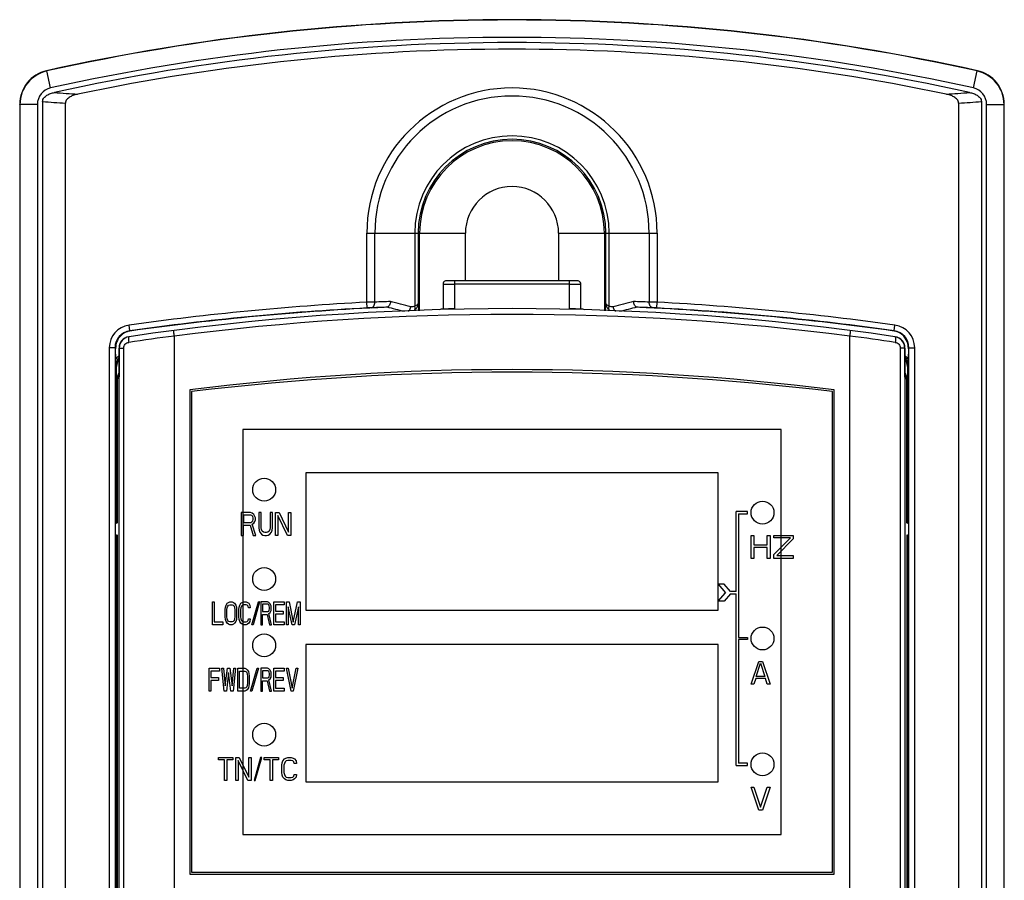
# Model space of a CAD drawing. Header units: millimetres. Extents: x 1117 to 38156, y -1945 to 7303.
# Tile 822 of 831: x 36339 to 36425, y 1346 to 1421. Entities that reach past the tile are written whole.
import ezdxf

# ---------------------------------------------------------------- set-up
doc = ezdxf.new("R2010")
doc.units = ezdxf.units.MM
doc.layers.add('03___PRT_ALL_CURVES', color=7, linetype='Continuous')

msp = doc.modelspace()

# ---------------------------------------------------------------- linework, layer by layer
at = {"color": 7, "linetype": 'Continuous'}
for p, q in [((36341.756, 1416.897), (36341.73, 1416.918)), ((36342.085, 1415.416), (36341.756, 1416.897)), ((36422.676, 1415.416), (36423.005, 1416.897)), ((36423.005, 1416.897), (36423.032, 1416.918)), ((36339.381, 1413.99), (36339.381, 1284.726)), ((36339.407, 1413.969), (36339.381, 1413.99)), ((36339.407, 1413.969), (36339.407, 1284.741)), ((36340.924, 1413.969), (36339.407, 1413.969)), ((36340.924, 1413.969), (36340.924, 1284.741)), ((36341.381, 1414.236), (36341.381, 1284.378)), ((36343.369, 1307.913), (36343.369, 1414.083)), ((36421.392, 1414.083), (36421.392, 1307.913)), ((36423.381, 1414.236), (36423.381, 1284.378)), ((36423.837, 1284.741), (36423.837, 1413.969)), ((36423.837, 1413.969), (36425.355, 1413.969)), ((36425.355, 1413.969), (36425.381, 1413.99)), ((36425.355, 1284.741), (36425.355, 1413.969)), ((36425.381, 1284.726), (36425.381, 1413.99)), ((36369.699, 1396.69), (36369.699, 1402.731)), ((36369.699, 1402.731), (36378.312, 1402.731)), ((36370.4, 1396.706), (36370.4, 1402.731)), ((36373.886, 1402.731), (36373.886, 1396.351)), ((36374.185, 1402.731), (36374.185, 1396.611)), ((36374.312, 1395.943), (36374.312, 1402.731)), ((36378.312, 1398.574), (36378.312, 1402.731)), ((36386.45, 1402.731), (36386.45, 1398.574)), ((36386.45, 1402.731), (36395.062, 1402.731)), ((36390.449, 1402.731), (36390.449, 1395.943)), ((36390.576, 1396.611), (36390.576, 1402.731)), ((36390.875, 1396.351), (36390.875, 1402.731)), ((36394.361, 1402.731), (36394.361, 1396.706)), ((36395.062, 1402.731), (36395.062, 1396.69)), ((36376.942, 1398.571), (36376.813, 1398.569)), ((36377.106, 1398.573), (36376.942, 1398.571)), ((36377.297, 1398.574), (36377.106, 1398.573)), ((36387.587, 1398.573), (36377.297, 1398.574)), ((36377.356, 1398.574), (36377.356, 1396.116)), ((36387.405, 1396.116), (36387.405, 1398.574)), ((36387.769, 1398.572), (36387.587, 1398.573)), ((36376.356, 1398.262), (36376.356, 1396.09)), ((36387.405, 1398.274), (36377.356, 1398.274)), ((36388.405, 1396.09), (36388.405, 1398.262)), ((36369.726, 1396.191), (36369.699, 1396.69)), ((36395.036, 1396.191), (36395.062, 1396.69)), ((36374.185, 1396.611), (36374.225, 1395.939)), ((36390.537, 1395.939), (36390.576, 1396.611)), ((36349.001, 1394.199), (36348.932, 1394.694)), ((36349.013, 1394.176), (36349.001, 1394.199)), ((36415.76, 1394.199), (36415.748, 1394.176)), ((36415.76, 1394.199), (36415.83, 1394.694)), ((36352.881, 1393.724), (36352.881, 1309.34)), ((36411.881, 1309.34), (36411.881, 1393.724)), ((36347.209, 1392.714), (36347.209, 1309.087)), ((36347.709, 1392.714), (36347.209, 1392.714)), ((36347.709, 1392.714), (36347.709, 1309.087)), ((36347.786, 1391.76), (36347.761, 1392.616)), ((36348.055, 1392.689), (36348.055, 1390.161)), ((36348.075, 1309.825), (36348.075, 1392.692)), ((36348.075, 1392.692), (36348.477, 1392.692)), ((36348.477, 1309.825), (36348.477, 1392.692)), ((36416.284, 1392.692), (36416.284, 1309.825)), ((36416.686, 1392.692), (36416.284, 1392.692)), ((36416.686, 1392.692), (36416.686, 1309.823)), ((36416.706, 1390.161), (36416.706, 1392.689)), ((36417, 1392.616), (36416.976, 1391.76)), ((36417.052, 1309.087), (36417.052, 1392.714)), ((36417.052, 1392.714), (36417.552, 1392.714)), ((36417.552, 1309.087), (36417.552, 1392.714)), ((36347.817, 1391.127), (36347.841, 1391.083)), ((36347.841, 1377.381), (36347.841, 1391.083)), ((36416.944, 1391.127), (36416.921, 1391.083)), ((36416.921, 1391.083), (36416.921, 1377.381)), ((36347.881, 1389.959), (36348.055, 1390.161)), ((36347.881, 1389.959), (36347.881, 1377.381)), ((36416.881, 1389.959), (36416.706, 1390.161)), ((36416.881, 1377.381), (36416.881, 1389.959)), ((36354.231, 1389.031), (36354.231, 1346.731)), ((36410.531, 1346.731), (36410.531, 1389.031)), ((36354.381, 1388.881), (36354.381, 1346.881)), ((36410.381, 1346.881), (36410.381, 1388.881)), ((36358.881, 1385.581), (36358.881, 1350.181)), ((36405.881, 1385.581), (36358.881, 1385.581)), ((36405.881, 1350.181), (36405.881, 1385.581)), ((36364.381, 1381.781), (36364.381, 1369.781)), ((36400.381, 1381.781), (36364.381, 1381.781)), ((36400.381, 1369.781), (36400.381, 1381.781)), ((36347.725, 1377.381), (36347.841, 1377.381)), ((36347.755, 1376.381), (36347.755, 1377.381)), ((36416.921, 1377.381), (36417.037, 1377.381)), ((36417.007, 1377.381), (36417.007, 1376.381)), ((36347.725, 1376.381), (36347.841, 1376.381)), ((36347.841, 1330.381), (36347.841, 1376.381)), ((36347.881, 1376.381), (36347.881, 1330.381)), ((36416.881, 1376.381), (36416.881, 1330.381)), ((36416.921, 1376.381), (36416.921, 1330.381)), ((36416.921, 1376.381), (36417.037, 1376.381)), ((36364.381, 1369.781), (36400.381, 1369.781)), ((36364.381, 1366.781), (36364.381, 1354.781)), ((36400.381, 1366.781), (36364.381, 1366.781)), ((36400.381, 1354.781), (36400.381, 1366.781)), ((36364.381, 1354.781), (36400.381, 1354.781)), ((36358.881, 1350.181), (36405.881, 1350.181)), ((36354.381, 1346.881), (36410.381, 1346.881)), ((36354.231, 1346.731), (36410.531, 1346.731))]:
    msp.add_line(p, q, dxfattribs=at)
for points in [[(36376.813, 1398.569), (36376.761, 1398.568), (36376.718, 1398.567), (36376.683, 1398.565), (36376.655, 1398.564), (36376.627, 1398.561), (36376.586, 1398.554), (36376.527, 1398.533), (36376.466, 1398.493), (36376.411, 1398.434), (36376.372, 1398.358), (36376.357, 1398.262)], [(36388.405, 1398.262), (36388.405, 1398.275), (36388.386, 1398.368), (36388.342, 1398.445), (36388.284, 1398.503), (36388.22, 1398.539), (36388.163, 1398.557), (36388.126, 1398.562), (36388.097, 1398.564), (36388.064, 1398.566), (36388.023, 1398.568), (36387.974, 1398.569), (36387.915, 1398.57), (36387.769, 1398.572)]]:
    msp.add_lwpolyline(points, dxfattribs=at)
for centre in [(36360.731, 1380.311), (36404.261, 1378.311), (36360.731, 1372.511), (36404.261, 1367.311), (36360.731, 1366.711), (36360.731, 1358.911), (36404.261, 1356.311)]:
    msp.add_circle(centre, 1, dxfattribs=at)
for centre, radius, start, end in [((36382.381, 1233.981), 187.4, 77.47171, 102.52829), ((36382.381, 1233.981), 187.374, 77.47823, 102.52177), ((36382.381, 1233.981), 185.856, 77.47823, 102.52177), ((36382.381, 1233.981), 185.4, 77.55002, 102.44998), ((36382.381, 1233.981), 184.823, 78.16007, 101.83993), ((36342.38, 1413.99), 3, 102.52997, 179.99832), ((36342.407, 1413.969), 3, 102.53266, 179.9891), ((36422.354, 1413.969), 3, 0.0109, 77.46733), ((36422.381, 1413.99), 3, 0.00169, 77.47002), ((36342.407, 1413.969), 1.483, 102.53712, 179.98545), ((36361.316, 1659.51), 245.219, 265.57836, 266.05823), ((36382.381, 1402.731), 12.681, 360, 180), ((36382.381, 1402.731), 11.981, 360, 180), ((36403.137, 1663.733), 249.454, 273.94584, 274.41757), ((36422.355, 1413.969), 1.482, 0.00471, 77.47452), ((36360.616, 1651.496), 238.039, 265.36512, 265.84515), ((36403.844, 1655.422), 241.976, 274.15875, 274.63097), ((36382.381, 1402.731), 8.494, 360, 180), ((36382.381, 1402.731), 8.195, 0, 180), ((36382.381, 1402.731), 8.069, 0, 180), ((36382.381, 1402.731), 4.069, 0, 180), ((36382.381, 1155.699), 241.325, 93.01223, 97.96715), ((36371.682, 1323.742), 72.975, 91.00633, 91.55679), ((36378.594, 1155.627), 241.218, 91.62288, 91.94666), ((36306.247, 1134.279), 270.523, 75.5954, 75.98474), ((36458.514, 1134.279), 270.523, 104.01526, 104.4046), ((36386.167, 1155.627), 241.218, 88.05334, 88.37712), ((36392.809, 1311.664), 85.056, 88.48231, 88.95458), ((36382.381, 1155.699), 241.325, 82.03285, 86.98777), ((36382.381, 1166.464), 229.667, 81.62538, 98.37462), ((36382.381, 1155.699), 240.825, 93.01223, 97.96715), ((36382.381, 1155.699), 240.801, 92.62199, 97.965), ((36378.244, 1155.627), 240.718, 91.63751, 91.94462), ((36305.897, 1134.322), 270.022, 75.61253, 75.94616), ((36376.34, 1395.284), 0.806, 91.63585, 110.97864), ((36382.381, 1174.171), 222.001, 91.29682, 91.5652), ((36382.381, 1174.171), 222.001, 88.4348, 88.70318), ((36388.422, 1395.284), 0.806, 69.01533, 88.36392), ((36458.864, 1134.322), 270.022, 104.05384, 104.38747), ((36382.381, 1155.699), 240.801, 82.035, 87.37801), ((36386.518, 1155.627), 240.718, 88.05538, 88.36249), ((36382.381, 1155.699), 240.825, 82.03285, 86.98777), ((36382.381, 1166.464), 229.167, 82.60395, 97.39605), ((36349.209, 1392.714), 2, 97.97174, 180.00148), ((36349.209, 1392.714), 1.5, 97.97082, 180.00712), ((36415.552, 1392.714), 1.5, 359.99287, 82.02916), ((36415.552, 1392.714), 2, 359.99855, 82.02822), ((36349.056, 1392.689), 1, 98.3803, 179.99158), ((36349.076, 1392.691), 1.001, 98.33272, 179.95048), ((36382.283, 1166.459), 229.171, 97.37154, 98.37461), ((36382.478, 1166.459), 229.171, 81.62539, 82.62846), ((36415.685, 1392.691), 1.001, 0.04954, 81.66725), ((36415.706, 1392.689), 1, 0.00844, 81.61968), ((36349.428, 1392.664), 1.667, 178.34067, 181.6584), ((36415.353, 1392.665), 1.648, 358.30741, 9.28951), ((36348.849, 1390.796), 1.436, 123.62833, 137.80125), ((36348.841, 1391.083), 1, 142.42757, 179.99647), ((36415.912, 1390.796), 1.435, 42.19845, 56.39615), ((36415.92, 1391.083), 1, 0.00401, 37.54414), ((36382.381, 1166.464), 224.34, 82.79156, 97.20844), ((36348.887, 1389.958), 1.006, 163.80705, 179.952), ((36348.885, 1389.957), 1.005, 145.81846, 163.71822), ((36382.381, 1159.142), 231.438, 83.05119, 96.94881), ((36415.876, 1389.957), 1.005, 16.29419, 34.18023), ((36415.874, 1389.958), 1.006, 0.0482, 16.20543)]:
    msp.add_arc(centre, radius, start, end, dxfattribs=at)
for points, knots in [([(36341.381, 1414.236), (36341.381, 1414.294), (36341.404, 1414.41), (36341.525, 1414.61), (36341.758, 1414.792), (36342.075, 1414.934), (36342.298, 1414.996), (36342.411, 1415.021)], [0, 0, 0, 0, 0.125169, 0.250387, 0.49984, 0.749853, 1, 1, 1, 1]), ([(36344.459, 1414.871), (36344.342, 1414.846), (36344.11, 1414.785), (36343.832, 1414.669), (36343.63, 1414.539), (36343.496, 1414.416), (36343.395, 1414.264), (36343.369, 1414.143), (36343.369, 1414.083)], [0, 0, 0, 0, 0.249901, 0.499686, 0.624759, 0.749869, 0.874958, 1, 1, 1, 1]), ([(36421.392, 1414.083), (36421.392, 1414.143), (36421.366, 1414.264), (36421.265, 1414.416), (36421.132, 1414.539), (36420.93, 1414.669), (36420.652, 1414.785), (36420.42, 1414.846), (36420.302, 1414.871)], [0, 0, 0, 0, 0.125041, 0.250131, 0.375241, 0.500314, 0.750099, 1, 1, 1, 1]), ([(36422.351, 1415.021), (36422.463, 1414.996), (36422.687, 1414.934), (36423.004, 1414.792), (36423.237, 1414.61), (36423.358, 1414.41), (36423.381, 1414.294), (36423.381, 1414.236)], [0, 0, 0, 0, 0.250147, 0.50016, 0.749613, 0.87483, 1, 1, 1, 1]), ([(36376.356, 1398.262), (36376.357, 1398.262), (36376.359, 1398.262), (36376.362, 1398.263), (36376.368, 1398.263), (36376.381, 1398.264), (36376.403, 1398.265), (36376.436, 1398.266), (36376.477, 1398.267), (36376.528, 1398.268), (36376.586, 1398.269), (36376.678, 1398.271), (36376.808, 1398.272), (36376.979, 1398.273), (36377.164, 1398.274), (36377.292, 1398.274), (36377.356, 1398.274)], [0, 0, 0, 0, 0.001367, 0.005049, 0.0111, 0.019513, 0.043372, 0.076467, 0.118438, 0.168871, 0.227333, 0.293238, 0.444669, 0.617451, 0.805175, 1, 1, 1, 1]), ([(36387.405, 1398.274), (36387.47, 1398.274), (36387.598, 1398.274), (36387.783, 1398.273), (36387.953, 1398.272), (36388.084, 1398.271), (36388.175, 1398.269), (36388.234, 1398.268), (36388.284, 1398.267), (36388.326, 1398.266), (36388.359, 1398.265), (36388.381, 1398.264), (36388.393, 1398.263), (36388.4, 1398.263), (36388.403, 1398.262), (36388.405, 1398.262), (36388.405, 1398.262)], [0, 0, 0, 0, 0.194825, 0.38255, 0.555333, 0.706764, 0.772669, 0.831131, 0.881564, 0.923535, 0.956629, 0.980488, 0.988901, 0.994951, 0.998633, 1, 1, 1, 1]), ([(36370.075, 1396.207), (36370.12, 1396.21), (36370.215, 1396.245), (36370.322, 1396.362), (36370.388, 1396.523), (36370.401, 1396.644), (36370.4, 1396.706)], [0, 0, 0, 0, 0.208929, 0.444365, 0.712038, 1, 1, 1, 1]), ([(36371.763, 1396.748), (36371.757, 1396.641), (36371.705, 1396.444), (36371.553, 1396.291), (36371.468, 1396.262)], [0, 0, 0, 0, 0.544807, 1, 1, 1, 1]), ([(36393.294, 1396.262), (36393.209, 1396.291), (36393.056, 1396.444), (36393.005, 1396.641), (36392.999, 1396.748)], [0, 0, 0, 0, 0.455193, 1, 1, 1, 1]), ([(36394.686, 1396.207), (36394.641, 1396.21), (36394.546, 1396.245), (36394.44, 1396.362), (36394.374, 1396.523), (36394.36, 1396.644), (36394.361, 1396.706)], [0, 0, 0, 0, 0.208929, 0.444365, 0.712038, 1, 1, 1, 1]), ([(36370.075, 1396.207), (36370.05, 1396.206), (36369.934, 1396.202), (36369.817, 1396.196), (36369.726, 1396.191)], [0, 0, 0, 0, 0.215015, 1, 1, 1, 1]), ([(36371.468, 1396.262), (36371.46, 1396.259), (36371.427, 1396.251), (36371.392, 1396.248), (36371.365, 1396.247)], [0, 0, 0, 0, 0.219336, 1, 1, 1, 1]), ([(36373.332, 1395.886), (36373.361, 1395.909), (36373.469, 1396.023), (36373.529, 1396.178), (36373.545, 1396.297)], [0, 0, 0, 0, 0.233694, 1, 1, 1, 1]), ([(36373.886, 1396.351), (36373.838, 1396.315), (36373.722, 1396.271), (36373.601, 1396.283), (36373.545, 1396.297)], [0, 0, 0, 0, 0.507471, 1, 1, 1, 1]), ([(36374.185, 1396.611), (36374.183, 1396.558), (36374.121, 1396.474), (36374.007, 1396.401), (36373.93, 1396.367), (36373.886, 1396.351)], [0, 0, 0, 0, 0.390551, 0.664765, 1, 1, 1, 1]), ([(36373.891, 1396.015), (36373.903, 1396.036), (36373.941, 1396.146), (36373.918, 1396.267), (36373.886, 1396.351)], [0, 0, 0, 0, 0.215838, 1, 1, 1, 1]), ([(36374.185, 1396.611), (36374.184, 1396.502), (36374.127, 1396.273), (36373.98, 1396.091), (36373.891, 1396.015)], [0, 0, 0, 0, 0.483365, 1, 1, 1, 1]), ([(36390.871, 1396.015), (36390.782, 1396.091), (36390.634, 1396.273), (36390.578, 1396.502), (36390.576, 1396.611)], [0, 0, 0, 0, 0.516556, 1, 1, 1, 1]), ([(36390.875, 1396.351), (36390.832, 1396.367), (36390.755, 1396.401), (36390.64, 1396.474), (36390.579, 1396.558), (36390.576, 1396.611)], [0, 0, 0, 0, 0.335166, 0.609359, 1, 1, 1, 1]), ([(36390.871, 1396.015), (36390.859, 1396.036), (36390.821, 1396.146), (36390.843, 1396.267), (36390.875, 1396.351)], [0, 0, 0, 0, 0.215834, 1, 1, 1, 1]), ([(36391.217, 1396.297), (36391.16, 1396.283), (36391.04, 1396.271), (36390.923, 1396.315), (36390.875, 1396.351)], [0, 0, 0, 0, 0.492661, 1, 1, 1, 1]), ([(36391.429, 1395.886), (36391.401, 1395.909), (36391.292, 1396.023), (36391.232, 1396.178), (36391.217, 1396.297)], [0, 0, 0, 0, 0.233695, 1, 1, 1, 1]), ([(36393.397, 1396.247), (36393.387, 1396.248), (36393.353, 1396.25), (36393.318, 1396.254), (36393.294, 1396.262)], [0, 0, 0, 0, 0.267988, 1, 1, 1, 1]), ([(36395.036, 1396.191), (36395.004, 1396.193), (36394.887, 1396.199), (36394.771, 1396.204), (36394.686, 1396.207)], [0, 0, 0, 0, 0.275303, 1, 1, 1, 1]), ([(36349.013, 1394.176), (36348.846, 1394.153), (36348.573, 1394.062), (36348.211, 1393.804), (36347.954, 1393.478), (36347.8, 1393.087), (36347.765, 1392.833), (36347.761, 1392.712)], [0, 0, 0, 0, 0.242821, 0.402127, 0.635196, 0.825984, 1, 1, 1, 1]), ([(36352.88, 1393.737), (36352.872, 1393.799), (36352.862, 1393.889), (36352.854, 1394.004), (36352.85, 1394.077), (36352.849, 1394.137), (36352.852, 1394.183), (36352.855, 1394.209), (36352.862, 1394.226), (36352.866, 1394.226)], [0, 0, 0, 0, 0.379986, 0.550854, 0.700243, 0.822919, 0.914879, 0.973297, 1, 1, 1, 1]), ([(36411.896, 1394.226), (36411.9, 1394.226), (36411.907, 1394.209), (36411.91, 1394.183), (36411.912, 1394.137), (36411.912, 1394.077), (36411.908, 1394.004), (36411.899, 1393.889), (36411.889, 1393.799), (36411.882, 1393.737)], [0, 0, 0, 0, 0.026703, 0.085121, 0.177081, 0.299757, 0.449146, 0.620014, 1, 1, 1, 1]), ([(36416.979, 1392.931), (36416.943, 1393.152), (36416.802, 1393.513), (36416.379, 1393.975), (36415.993, 1394.142), (36415.748, 1394.176)], [0, 0, 0, 0, 0.362325, 0.600585, 1, 1, 1, 1]), ([(36348.9, 1393.64), (36348.893, 1393.616), (36348.884, 1393.554), (36348.881, 1393.403), (36348.893, 1393.277), (36348.906, 1393.187)], [0, 0, 0, 0, 0.168671, 0.403598, 1, 1, 1, 1]), ([(36348.931, 1393.682), (36348.928, 1393.681), (36348.911, 1393.673), (36348.905, 1393.654), (36348.9, 1393.64)], [0, 0, 0, 0, 0.179584, 1, 1, 1, 1]), ([(36415.831, 1393.682), (36415.834, 1393.681), (36415.85, 1393.673), (36415.857, 1393.654), (36415.861, 1393.64)], [0, 0, 0, 0, 0.179588, 1, 1, 1, 1]), ([(36415.861, 1393.64), (36415.869, 1393.616), (36415.877, 1393.554), (36415.881, 1393.403), (36415.868, 1393.277), (36415.856, 1393.187)], [0, 0, 0, 0, 0.168668, 0.403592, 1, 1, 1, 1]), ([(36348.477, 1392.692), (36348.477, 1392.752), (36348.499, 1392.872), (36348.592, 1393.027), (36348.733, 1393.14), (36348.848, 1393.178), (36348.906, 1393.187)], [0, 0, 0, 0, 0.252042, 0.502904, 0.752116, 1, 1, 1, 1]), ([(36415.856, 1393.187), (36415.914, 1393.178), (36416.028, 1393.14), (36416.169, 1393.027), (36416.263, 1392.872), (36416.285, 1392.752), (36416.284, 1392.692)], [0, 0, 0, 0, 0.247884, 0.497096, 0.747958, 1, 1, 1, 1]), ([(36347.817, 1391.127), (36347.815, 1391.169), (36347.801, 1391.38), (36347.791, 1391.591), (36347.786, 1391.76)], [0, 0, 0, 0, 0.197852, 1, 1, 1, 1]), ([(36348.055, 1391.862), (36347.964, 1391.753), (36347.841, 1391.512), (36347.812, 1391.247), (36347.817, 1391.127)], [0, 0, 0, 0, 0.541396, 1, 1, 1, 1]), ([(36416.707, 1391.862), (36416.797, 1391.753), (36416.92, 1391.512), (36416.949, 1391.247), (36416.944, 1391.127)], [0, 0, 0, 0, 0.541369, 1, 1, 1, 1]), ([(36416.976, 1391.76), (36416.974, 1391.689), (36416.966, 1391.478), (36416.953, 1391.267), (36416.944, 1391.127)], [0, 0, 0, 0, 0.337025, 1, 1, 1, 1])]:
    msp.add_open_spline(points, degree=3, knots=knots, dxfattribs=at)
for points in [[(36352.881, 1393.724), (36352.881, 1393.728), (36352.881, 1393.732), (36352.88, 1393.736)], [(36411.882, 1393.737), (36411.881, 1393.732), (36411.881, 1393.728), (36411.881, 1393.724)]]:
    msp.add_open_spline(points, degree=3, dxfattribs=at)
at = {"layer": '03___PRT_ALL_CURVES', "color": 7, "linetype": 'Continuous'}
for p, q in [((36358.731, 1378.311), (36358.731, 1376.311)), ((36359.531, 1378.311), (36358.731, 1378.311)), ((36358.931, 1378.098), (36358.931, 1377.459)), ((36359.564, 1378.098), (36358.931, 1378.098)), ((36359.697, 1378.268), (36359.531, 1378.311)), ((36359.664, 1378.055), (36359.564, 1378.098)), ((36359.731, 1377.97), (36359.664, 1378.055)), ((36359.831, 1378.14), (36359.697, 1378.268)), ((36359.764, 1377.842), (36359.731, 1377.97)), ((36359.764, 1377.715), (36359.764, 1377.842)), ((36359.931, 1377.97), (36359.831, 1378.14)), ((36359.964, 1377.842), (36359.931, 1377.97)), ((36359.964, 1377.672), (36359.964, 1377.842)), ((36360.264, 1378.311), (36360.264, 1376.991)), ((36360.464, 1378.311), (36360.264, 1378.311)), ((36360.464, 1376.991), (36360.464, 1378.311)), ((36361.264, 1378.311), (36361.264, 1376.991)), ((36361.464, 1378.311), (36361.264, 1378.311)), ((36361.464, 1376.991), (36361.464, 1378.311)), ((36361.731, 1376.311), (36361.731, 1378.311)), ((36361.731, 1378.311), (36362.031, 1378.311)), ((36361.931, 1378.055), (36361.931, 1376.311)), ((36362.764, 1376.311), (36361.931, 1378.055)), ((36362.031, 1378.311), (36362.864, 1376.608)), ((36362.864, 1376.608), (36362.864, 1378.311)), ((36362.864, 1378.311), (36363.064, 1378.311)), ((36363.064, 1378.311), (36363.064, 1376.311)), ((36401.961, 1371.411), (36401.961, 1378.411)), ((36402.961, 1378.411), (36401.961, 1378.411)), ((36402.161, 1378.211), (36402.161, 1367.411)), ((36402.161, 1378.211), (36402.961, 1378.211)), ((36402.961, 1378.211), (36402.961, 1378.411)), ((36358.931, 1377.459), (36359.564, 1377.459)), ((36358.931, 1376.311), (36358.931, 1377.204)), ((36358.931, 1377.204), (36359.497, 1377.204)), ((36359.497, 1377.204), (36359.764, 1376.311)), ((36359.564, 1377.459), (36359.664, 1377.502)), ((36359.664, 1377.502), (36359.731, 1377.587)), ((36359.697, 1377.289), (36359.831, 1377.374)), ((36359.997, 1376.311), (36359.697, 1377.289)), ((36359.731, 1377.587), (36359.764, 1377.715)), ((36359.831, 1377.374), (36359.931, 1377.545)), ((36359.931, 1377.545), (36359.964, 1377.672)), ((36360.264, 1376.991), (36360.297, 1376.779)), ((36360.497, 1376.821), (36360.464, 1376.991)), ((36361.264, 1376.991), (36361.231, 1376.821)), ((36361.431, 1376.779), (36361.464, 1376.991)), ((36358.731, 1376.311), (36358.931, 1376.311)), ((36359.764, 1376.311), (36359.997, 1376.311)), ((36360.297, 1376.779), (36360.364, 1376.608)), ((36360.364, 1376.608), (36360.497, 1376.438)), ((36360.564, 1376.694), (36360.497, 1376.821)), ((36360.497, 1376.438), (36360.631, 1376.353)), ((36360.664, 1376.608), (36360.564, 1376.694)), ((36360.631, 1376.353), (36360.797, 1376.311)), ((36360.797, 1376.566), (36360.664, 1376.608)), ((36360.931, 1376.566), (36360.797, 1376.566)), ((36360.797, 1376.311), (36360.931, 1376.311)), ((36361.064, 1376.608), (36360.931, 1376.566)), ((36360.931, 1376.311), (36361.097, 1376.353)), ((36361.164, 1376.694), (36361.064, 1376.608)), ((36361.097, 1376.353), (36361.231, 1376.438)), ((36361.231, 1376.821), (36361.164, 1376.694)), ((36361.231, 1376.438), (36361.364, 1376.608)), ((36361.364, 1376.608), (36361.431, 1376.779)), ((36361.931, 1376.311), (36361.731, 1376.311)), ((36363.064, 1376.311), (36362.764, 1376.311)), ((36403.261, 1374.311), (36403.261, 1376.311)), ((36403.261, 1376.311), (36403.511, 1376.311)), ((36403.511, 1376.311), (36403.511, 1375.502)), ((36404.677, 1375.502), (36404.677, 1376.311)), ((36404.677, 1376.311), (36404.927, 1376.311)), ((36404.927, 1376.311), (36404.927, 1374.311)), ((36405.261, 1376.098), (36405.261, 1376.311)), ((36405.261, 1376.311), (36406.927, 1376.311)), ((36405.261, 1374.651), (36406.719, 1376.098)), ((36406.719, 1376.098), (36405.261, 1376.098)), ((36406.927, 1376.013), (36405.511, 1374.566)), ((36406.927, 1376.311), (36406.927, 1376.013)), ((36403.511, 1375.502), (36404.677, 1375.502)), ((36403.511, 1375.247), (36403.511, 1374.311)), ((36404.677, 1375.247), (36403.511, 1375.247)), ((36404.677, 1374.311), (36404.677, 1375.247)), ((36403.511, 1374.311), (36403.261, 1374.311)), ((36404.927, 1374.311), (36404.677, 1374.311)), ((36405.261, 1374.311), (36405.261, 1374.651)), ((36406.927, 1374.311), (36405.261, 1374.311)), ((36405.511, 1374.566), (36406.927, 1374.566)), ((36406.927, 1374.566), (36406.927, 1374.311)), ((36400.915, 1372.061), (36400.393, 1372.061)), ((36400.393, 1372.061), (36401.023, 1371.311)), ((36401.461, 1371.411), (36400.915, 1372.061)), ((36400.393, 1370.561), (36401.023, 1371.311)), ((36401.461, 1371.211), (36400.915, 1370.561)), ((36401.961, 1371.411), (36401.461, 1371.411)), ((36401.461, 1371.211), (36401.961, 1371.211)), ((36401.961, 1356.211), (36401.961, 1371.211)), ((36356.231, 1368.511), (36356.231, 1370.511)), ((36356.231, 1370.511), (36356.381, 1370.511)), ((36356.381, 1370.511), (36356.381, 1368.766)), ((36357.331, 1369.83), (36357.356, 1370.042)), ((36357.356, 1370.042), (36357.406, 1370.213)), ((36357.406, 1370.213), (36357.506, 1370.383)), ((36357.481, 1369.83), (36357.506, 1370)), ((36357.506, 1370.383), (36357.606, 1370.468)), ((36357.506, 1370), (36357.556, 1370.128)), ((36357.556, 1370.128), (36357.631, 1370.213)), ((36357.606, 1370.468), (36357.731, 1370.511)), ((36357.631, 1370.213), (36357.731, 1370.255)), ((36357.731, 1370.511), (36357.931, 1370.511)), ((36357.731, 1370.255), (36357.931, 1370.255)), ((36357.931, 1370.511), (36358.056, 1370.468)), ((36357.931, 1370.255), (36358.031, 1370.213)), ((36358.031, 1370.213), (36358.106, 1370.128)), ((36358.056, 1370.468), (36358.156, 1370.383)), ((36358.106, 1370.128), (36358.156, 1370)), ((36358.156, 1370.383), (36358.256, 1370.213)), ((36358.156, 1370), (36358.181, 1369.83)), ((36358.256, 1370.213), (36358.306, 1370.042)), ((36358.306, 1370.042), (36358.331, 1369.83)), ((36358.531, 1369.83), (36358.556, 1370.042)), ((36358.556, 1370.042), (36358.606, 1370.213)), ((36358.606, 1370.213), (36358.706, 1370.383)), ((36358.706, 1370), (36358.681, 1369.83)), ((36358.706, 1370.383), (36358.806, 1370.468)), ((36358.756, 1370.128), (36358.706, 1370)), ((36358.831, 1370.213), (36358.756, 1370.128)), ((36358.806, 1370.468), (36358.931, 1370.511)), ((36358.931, 1370.255), (36358.831, 1370.213)), ((36358.931, 1370.511), (36359.156, 1370.511)), ((36359.156, 1370.255), (36358.931, 1370.255)), ((36359.156, 1370.511), (36359.281, 1370.468)), ((36359.256, 1370.213), (36359.156, 1370.255)), ((36359.331, 1370.128), (36359.256, 1370.213)), ((36359.281, 1370.468), (36359.381, 1370.383)), ((36359.356, 1370), (36359.331, 1370.128)), ((36359.506, 1370), (36359.356, 1370)), ((36359.381, 1370.383), (36359.481, 1370.213)), ((36359.481, 1370.213), (36359.506, 1370)), ((36359.657, 1368.511), (36360.231, 1370.511)), ((36360.335, 1370.511), (36359.761, 1368.511)), ((36360.335, 1370.511), (36360.231, 1370.511)), ((36360.431, 1370.511), (36360.431, 1368.511)), ((36361.031, 1370.511), (36360.431, 1370.511)), ((36360.581, 1370.298), (36360.581, 1369.659)), ((36361.056, 1370.298), (36360.581, 1370.298)), ((36361.156, 1370.468), (36361.031, 1370.511)), ((36361.131, 1370.255), (36361.056, 1370.298)), ((36361.181, 1370.17), (36361.131, 1370.255)), ((36361.256, 1370.34), (36361.156, 1370.468)), ((36361.206, 1370.042), (36361.181, 1370.17)), ((36361.206, 1369.915), (36361.206, 1370.042)), ((36361.331, 1370.17), (36361.256, 1370.34)), ((36361.356, 1370.042), (36361.331, 1370.17)), ((36361.356, 1369.872), (36361.356, 1370.042)), ((36361.581, 1368.511), (36361.581, 1370.511)), ((36361.581, 1370.511), (36362.481, 1370.511)), ((36361.731, 1370.255), (36361.731, 1369.702)), ((36362.481, 1370.255), (36361.731, 1370.255)), ((36362.481, 1370.511), (36362.481, 1370.255)), ((36362.681, 1368.511), (36362.681, 1370.511)), ((36362.681, 1370.511), (36362.906, 1370.511)), ((36362.831, 1370.085), (36362.831, 1368.511)), ((36363.181, 1368.511), (36362.831, 1370.085)), ((36362.906, 1370.511), (36363.281, 1368.723)), ((36363.281, 1368.723), (36363.656, 1370.511)), ((36363.731, 1370.085), (36363.381, 1368.511)), ((36363.656, 1370.511), (36363.881, 1370.511)), ((36363.731, 1368.511), (36363.731, 1370.085)), ((36363.881, 1370.511), (36363.881, 1368.511)), ((36400.915, 1370.561), (36400.393, 1370.561)), ((36357.331, 1369.191), (36357.331, 1369.83)), ((36357.356, 1368.979), (36357.331, 1369.191)), ((36357.481, 1369.191), (36357.481, 1369.83)), ((36357.506, 1369.021), (36357.481, 1369.191)), ((36358.181, 1369.191), (36358.156, 1369.021)), ((36358.181, 1369.83), (36358.181, 1369.191)), ((36358.331, 1369.191), (36358.306, 1368.979)), ((36358.331, 1369.83), (36358.331, 1369.191)), ((36358.531, 1369.191), (36358.531, 1369.83)), ((36358.556, 1368.979), (36358.531, 1369.191)), ((36358.681, 1369.83), (36358.681, 1369.191)), ((36358.681, 1369.191), (36358.706, 1369.021)), ((36360.581, 1369.659), (36361.056, 1369.659)), ((36360.581, 1368.511), (36360.581, 1369.404)), ((36360.581, 1369.404), (36361.006, 1369.404)), ((36361.006, 1369.404), (36361.206, 1368.511)), ((36361.056, 1369.659), (36361.131, 1369.702)), ((36361.131, 1369.702), (36361.181, 1369.787)), ((36361.156, 1369.489), (36361.256, 1369.574)), ((36361.381, 1368.511), (36361.156, 1369.489)), ((36361.181, 1369.787), (36361.206, 1369.915)), ((36361.256, 1369.574), (36361.331, 1369.745)), ((36361.331, 1369.745), (36361.356, 1369.872)), ((36361.731, 1369.702), (36362.381, 1369.702)), ((36361.731, 1369.447), (36361.731, 1368.766)), ((36362.381, 1369.447), (36361.731, 1369.447)), ((36362.381, 1369.702), (36362.381, 1369.447)), ((36357.131, 1368.511), (36356.231, 1368.511)), ((36356.381, 1368.766), (36357.131, 1368.766)), ((36357.131, 1368.766), (36357.131, 1368.511)), ((36357.406, 1368.808), (36357.356, 1368.979)), ((36357.506, 1368.638), (36357.406, 1368.808)), ((36357.556, 1368.894), (36357.506, 1369.021)), ((36357.606, 1368.553), (36357.506, 1368.638)), ((36357.631, 1368.808), (36357.556, 1368.894)), ((36357.731, 1368.511), (36357.606, 1368.553)), ((36357.731, 1368.766), (36357.631, 1368.808)), ((36357.931, 1368.766), (36357.731, 1368.766)), ((36357.931, 1368.511), (36357.731, 1368.511)), ((36358.031, 1368.808), (36357.931, 1368.766)), ((36358.056, 1368.553), (36357.931, 1368.511)), ((36358.106, 1368.894), (36358.031, 1368.808)), ((36358.156, 1368.638), (36358.056, 1368.553)), ((36358.156, 1369.021), (36358.106, 1368.894)), ((36358.256, 1368.808), (36358.156, 1368.638)), ((36358.306, 1368.979), (36358.256, 1368.808)), ((36358.606, 1368.808), (36358.556, 1368.979)), ((36358.706, 1368.638), (36358.606, 1368.808)), ((36358.706, 1369.021), (36358.756, 1368.894)), ((36358.806, 1368.553), (36358.706, 1368.638)), ((36358.756, 1368.894), (36358.831, 1368.808)), ((36358.931, 1368.511), (36358.806, 1368.553)), ((36358.831, 1368.808), (36358.931, 1368.766)), ((36358.931, 1368.766), (36359.156, 1368.766)), ((36359.156, 1368.511), (36358.931, 1368.511)), ((36359.156, 1368.766), (36359.256, 1368.808)), ((36359.281, 1368.553), (36359.156, 1368.511)), ((36359.256, 1368.808), (36359.331, 1368.894)), ((36359.381, 1368.638), (36359.281, 1368.553)), ((36359.331, 1368.894), (36359.356, 1369.021)), ((36359.356, 1369.021), (36359.506, 1369.021)), ((36359.481, 1368.808), (36359.381, 1368.638)), ((36359.506, 1369.021), (36359.481, 1368.808)), ((36359.761, 1368.511), (36359.657, 1368.511)), ((36360.431, 1368.511), (36360.581, 1368.511)), ((36361.206, 1368.511), (36361.381, 1368.511)), ((36362.481, 1368.511), (36361.581, 1368.511)), ((36361.731, 1368.766), (36362.481, 1368.766)), ((36362.481, 1368.766), (36362.481, 1368.511)), ((36362.831, 1368.511), (36362.681, 1368.511)), ((36363.381, 1368.511), (36363.181, 1368.511)), ((36363.881, 1368.511), (36363.731, 1368.511)), ((36402.161, 1367.411), (36402.961, 1367.411)), ((36402.961, 1367.411), (36402.961, 1367.211)), ((36402.161, 1367.211), (36402.161, 1356.411)), ((36402.961, 1367.211), (36402.161, 1367.211)), ((36403.261, 1363.311), (36403.927, 1365.311)), ((36403.719, 1363.991), (36404.094, 1365.14)), ((36403.927, 1365.311), (36404.261, 1365.311)), ((36404.094, 1365.14), (36404.469, 1363.991)), ((36404.261, 1365.311), (36404.927, 1363.311)), ((36355.931, 1362.711), (36355.931, 1364.711)), ((36355.931, 1364.711), (36356.831, 1364.711)), ((36356.081, 1364.455), (36356.081, 1363.902)), ((36356.831, 1364.455), (36356.081, 1364.455)), ((36356.831, 1364.711), (36356.831, 1364.455)), ((36357.231, 1362.711), (36357.031, 1364.711)), ((36357.031, 1364.711), (36357.181, 1364.711)), ((36357.181, 1364.711), (36357.331, 1363.179)), ((36357.331, 1363.179), (36357.531, 1364.711)), ((36357.631, 1364.328), (36357.431, 1362.711)), ((36357.531, 1364.711), (36357.731, 1364.711)), ((36357.831, 1362.711), (36357.631, 1364.328)), ((36357.731, 1364.711), (36357.931, 1363.179)), ((36357.931, 1363.179), (36358.081, 1364.711)), ((36358.231, 1364.711), (36358.031, 1362.711)), ((36358.081, 1364.711), (36358.231, 1364.711)), ((36358.431, 1362.711), (36358.431, 1364.711)), ((36358.431, 1364.711), (36359.031, 1364.711)), ((36358.581, 1362.966), (36358.581, 1364.455)), ((36358.581, 1364.455), (36359.031, 1364.455)), ((36359.031, 1364.711), (36359.156, 1364.668)), ((36359.031, 1364.455), (36359.131, 1364.413)), ((36359.131, 1364.413), (36359.206, 1364.328)), ((36359.156, 1364.668), (36359.256, 1364.583)), ((36359.206, 1364.328), (36359.256, 1364.2)), ((36359.256, 1364.583), (36359.356, 1364.413)), ((36359.256, 1364.2), (36359.281, 1364.03)), ((36359.281, 1364.03), (36359.281, 1363.391)), ((36359.356, 1364.413), (36359.406, 1364.242)), ((36359.406, 1364.242), (36359.431, 1364.03)), ((36359.431, 1364.03), (36359.431, 1363.391)), ((36359.553, 1362.711), (36360.127, 1364.711)), ((36360.231, 1364.711), (36359.657, 1362.711)), ((36360.127, 1364.711), (36360.231, 1364.711)), ((36360.431, 1364.711), (36360.431, 1362.711)), ((36361.031, 1364.711), (36360.431, 1364.711)), ((36360.581, 1364.498), (36360.581, 1363.859)), ((36361.056, 1364.498), (36360.581, 1364.498)), ((36361.156, 1364.668), (36361.031, 1364.711)), ((36361.131, 1364.455), (36361.056, 1364.498)), ((36361.181, 1364.37), (36361.131, 1364.455)), ((36361.131, 1363.902), (36361.181, 1363.987)), ((36361.256, 1364.54), (36361.156, 1364.668)), ((36361.206, 1364.242), (36361.181, 1364.37)), ((36361.181, 1363.987), (36361.206, 1364.115)), ((36361.206, 1364.115), (36361.206, 1364.242)), ((36361.331, 1364.37), (36361.256, 1364.54)), ((36361.356, 1364.242), (36361.331, 1364.37)), ((36361.331, 1363.945), (36361.356, 1364.072)), ((36361.356, 1364.072), (36361.356, 1364.242)), ((36361.581, 1362.711), (36361.581, 1364.711)), ((36361.581, 1364.711), (36362.481, 1364.711)), ((36361.731, 1364.455), (36361.731, 1363.902)), ((36362.481, 1364.455), (36361.731, 1364.455)), ((36362.481, 1364.711), (36362.481, 1364.455)), ((36363.081, 1362.711), (36362.681, 1364.711)), ((36362.681, 1364.711), (36362.831, 1364.711)), ((36362.831, 1364.711), (36363.181, 1362.966)), ((36363.181, 1362.966), (36363.531, 1364.711)), ((36363.681, 1364.711), (36363.281, 1362.711)), ((36363.531, 1364.711), (36363.681, 1364.711)), ((36404.469, 1363.991), (36403.719, 1363.991)), ((36356.081, 1363.902), (36356.731, 1363.902)), ((36356.081, 1363.647), (36356.081, 1362.711)), ((36356.731, 1363.647), (36356.081, 1363.647)), ((36356.731, 1363.902), (36356.731, 1363.647)), ((36359.256, 1363.221), (36359.206, 1363.094)), ((36359.281, 1363.391), (36359.256, 1363.221)), ((36359.406, 1363.179), (36359.356, 1363.008)), ((36359.431, 1363.391), (36359.406, 1363.179)), ((36360.581, 1363.859), (36361.056, 1363.859)), ((36360.581, 1362.711), (36360.581, 1363.604)), ((36360.581, 1363.604), (36361.006, 1363.604)), ((36361.006, 1363.604), (36361.206, 1362.711)), ((36361.056, 1363.859), (36361.131, 1363.902)), ((36361.156, 1363.689), (36361.256, 1363.774)), ((36361.381, 1362.711), (36361.156, 1363.689)), ((36361.256, 1363.774), (36361.331, 1363.945)), ((36361.731, 1363.902), (36362.381, 1363.902)), ((36361.731, 1363.647), (36361.731, 1362.966)), ((36362.381, 1363.647), (36361.731, 1363.647)), ((36362.381, 1363.902), (36362.381, 1363.647)), ((36403.511, 1363.311), (36403.261, 1363.311)), ((36403.677, 1363.821), (36403.511, 1363.311)), ((36404.511, 1363.821), (36403.677, 1363.821)), ((36404.677, 1363.311), (36404.511, 1363.821)), ((36404.927, 1363.311), (36404.677, 1363.311)), ((36356.081, 1362.711), (36355.931, 1362.711)), ((36357.431, 1362.711), (36357.231, 1362.711)), ((36358.031, 1362.711), (36357.831, 1362.711)), ((36359.031, 1362.711), (36358.431, 1362.711)), ((36359.031, 1362.966), (36358.581, 1362.966)), ((36359.131, 1363.008), (36359.031, 1362.966)), ((36359.156, 1362.753), (36359.031, 1362.711)), ((36359.206, 1363.094), (36359.131, 1363.008)), ((36359.256, 1362.838), (36359.156, 1362.753)), ((36359.356, 1363.008), (36359.256, 1362.838)), ((36359.657, 1362.711), (36359.553, 1362.711)), ((36360.431, 1362.711), (36360.581, 1362.711)), ((36361.206, 1362.711), (36361.381, 1362.711)), ((36362.481, 1362.711), (36361.581, 1362.711)), ((36361.731, 1362.966), (36362.481, 1362.966)), ((36362.481, 1362.966), (36362.481, 1362.711)), ((36363.281, 1362.711), (36363.081, 1362.711)), ((36356.731, 1356.698), (36356.731, 1356.911)), ((36356.731, 1356.911), (36357.997, 1356.911)), ((36357.264, 1356.698), (36356.731, 1356.698)), ((36357.264, 1354.911), (36357.264, 1356.698)), ((36357.464, 1356.698), (36357.464, 1354.911)), ((36357.997, 1356.698), (36357.464, 1356.698)), ((36357.997, 1356.911), (36357.997, 1356.698)), ((36358.264, 1354.911), (36358.264, 1356.911)), ((36358.264, 1356.911), (36358.564, 1356.911)), ((36358.464, 1356.655), (36358.464, 1354.911)), ((36359.297, 1354.911), (36358.464, 1356.655)), ((36358.564, 1356.911), (36359.397, 1355.208)), ((36359.397, 1355.208), (36359.397, 1356.911)), ((36359.397, 1356.911), (36359.597, 1356.911)), ((36359.597, 1356.911), (36359.597, 1354.911)), ((36360.427, 1356.911), (36359.853, 1354.911)), ((36359.957, 1354.911), (36360.531, 1356.911)), ((36360.531, 1356.911), (36360.427, 1356.911)), ((36360.731, 1356.698), (36360.731, 1356.911)), ((36360.731, 1356.911), (36361.997, 1356.911)), ((36361.264, 1356.698), (36360.731, 1356.698)), ((36361.264, 1354.911), (36361.264, 1356.698)), ((36361.464, 1356.698), (36361.464, 1354.911)), ((36361.997, 1356.698), (36361.464, 1356.698)), ((36361.997, 1356.911), (36361.997, 1356.698)), ((36362.264, 1356.23), (36362.297, 1356.442)), ((36362.264, 1355.591), (36362.264, 1356.23)), ((36362.297, 1356.442), (36362.364, 1356.613)), ((36362.364, 1356.613), (36362.497, 1356.783)), ((36362.497, 1356.4), (36362.464, 1356.23)), ((36362.464, 1356.23), (36362.464, 1355.591)), ((36362.497, 1356.783), (36362.631, 1356.868)), ((36362.564, 1356.528), (36362.497, 1356.4)), ((36362.664, 1356.613), (36362.564, 1356.528)), ((36362.631, 1356.868), (36362.797, 1356.911)), ((36362.797, 1356.655), (36362.664, 1356.613)), ((36362.797, 1356.911), (36363.097, 1356.911)), ((36363.097, 1356.655), (36362.797, 1356.655)), ((36363.097, 1356.911), (36363.264, 1356.868)), ((36363.231, 1356.613), (36363.097, 1356.655)), ((36363.331, 1356.528), (36363.231, 1356.613)), ((36363.264, 1356.868), (36363.397, 1356.783)), ((36363.364, 1356.4), (36363.331, 1356.528)), ((36363.564, 1356.4), (36363.364, 1356.4)), ((36363.397, 1356.783), (36363.531, 1356.613)), ((36363.531, 1356.613), (36363.564, 1356.4)), ((36402.961, 1356.411), (36402.161, 1356.411)), ((36402.961, 1356.211), (36402.961, 1356.411)), ((36362.297, 1355.379), (36362.264, 1355.591)), ((36362.364, 1355.208), (36362.297, 1355.379)), ((36362.464, 1355.591), (36362.497, 1355.421)), ((36362.497, 1355.421), (36362.564, 1355.294)), ((36363.331, 1355.294), (36363.364, 1355.421)), ((36363.364, 1355.421), (36363.564, 1355.421)), ((36363.564, 1355.421), (36363.531, 1355.208)), ((36401.961, 1356.211), (36402.961, 1356.211)), ((36357.464, 1354.911), (36357.264, 1354.911)), ((36358.464, 1354.911), (36358.264, 1354.911)), ((36359.597, 1354.911), (36359.297, 1354.911)), ((36359.853, 1354.911), (36359.957, 1354.911)), ((36361.464, 1354.911), (36361.264, 1354.911)), ((36362.497, 1355.038), (36362.364, 1355.208)), ((36362.631, 1354.953), (36362.497, 1355.038)), ((36362.564, 1355.294), (36362.664, 1355.208)), ((36362.797, 1354.911), (36362.631, 1354.953)), ((36362.664, 1355.208), (36362.797, 1355.166)), ((36362.797, 1355.166), (36363.097, 1355.166)), ((36363.097, 1354.911), (36362.797, 1354.911)), ((36363.097, 1355.166), (36363.231, 1355.208)), ((36363.264, 1354.953), (36363.097, 1354.911)), ((36363.231, 1355.208), (36363.331, 1355.294)), ((36363.397, 1355.038), (36363.264, 1354.953)), ((36363.531, 1355.208), (36363.397, 1355.038)), ((36403.261, 1354.311), (36403.511, 1354.311)), ((36403.927, 1352.311), (36403.261, 1354.311)), ((36403.511, 1354.311), (36404.094, 1352.566)), ((36404.094, 1352.566), (36404.677, 1354.311)), ((36404.927, 1354.311), (36404.261, 1352.311)), ((36404.677, 1354.311), (36404.927, 1354.311)), ((36404.261, 1352.311), (36403.927, 1352.311))]:
    msp.add_line(p, q, dxfattribs=at)

doc.saveas('drawing.dxf')
